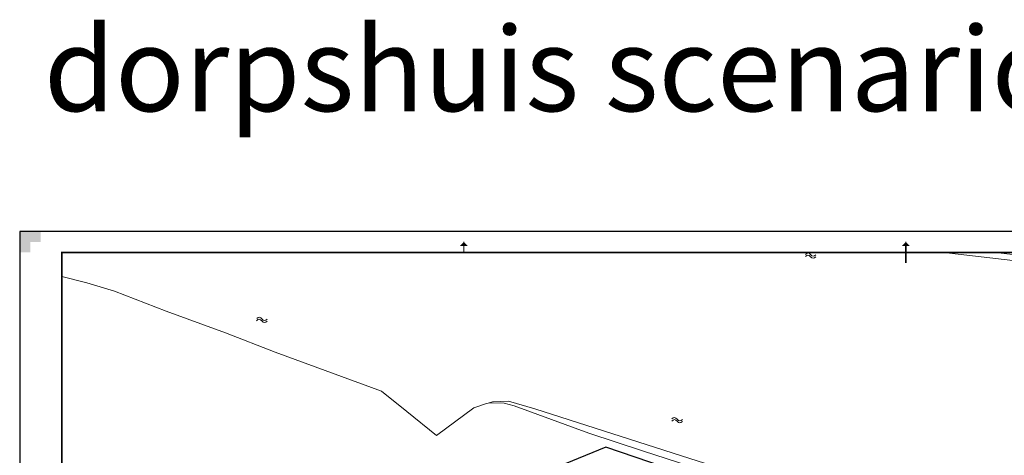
# Model space of a CAD drawing. Extents: x -1000932 to 2054797, y 285738 to 764020.
# Tile 598 of 656: x 577673 to 811574, y 653080 to 756503. Entities that reach past the tile are written whole.
import ezdxf

# ---------------------------------------------------------------- set-up
doc = ezdxf.new("R2010")
doc.units = 0
doc.header["$MEASUREMENT"] = 0
doc.layers.get('0').update_dxf_attribs({"color": 1, "linetype": 'CONTINUOUS'})
doc.layers.add('31.', color=7, linetype='CONTINUOUS')
for name, color, linetype, lineweight in [('Q07', 7, 'CONTINUOUS', 0), ('S05', 7, 'CONTINUOUS', 0), ('T09', 7, 'CONTINUOUS', 0), ('W03', 5, 'CONTINUOUS', 0), ('W05', 5, 'CONTINUOUS', 0), ('X-XX-AL-TEKENBLAD-KADER-AFSNIJMARKERING-G', 7, 'CONTINUOUS', 30), ('X-XX-AL-TEKENBLAD-KADER-CENTERMARKERING-G', 7, 'CONTINUOUS', 30), ('X-XX-AL-TEKENBLAD-KADER-G', 7, 'CONTINUOUS', 30), ('X-XX-AL-TEKENBLAD-KADER-VOUWMARKERING-G', 7, 'CONTINUOUS', 13)]:
    doc.layers.add(name, color=color, linetype=linetype, lineweight=lineweight)
doc.styles.get("Standard").update_dxf_attribs({"font": 'romans.shx'})

# ---------------------------------------------------------------- blocks, each defined once
blk = doc.blocks.new('SAL-TEKENBLAD-A0-841×841-SO')
at = {"layer": 'X-XX-AL-TEKENBLAD-KADER-AFSNIJMARKERING-G', "ltscale": 0.5}
blk.add_hatch(color=256, dxfattribs=at).paths.add_polyline_path([(-841, 831), (-841, 841), (-831, 841), (-831, 836), (-836, 836), (-836, 831)])
at = {"layer": 'X-XX-AL-TEKENBLAD-KADER-VOUWMARKERING-G', "ltscale": 0.5}
h = blk.add_hatch(color=256, dxfattribs=at)
h.paths.add_polyline_path([(-632, 834), (-630, 836), (-630, 834)], flags=16)
h.paths.add_polyline_path([(-630, 834), (-630, 836), (-628, 834)], flags=16)
h = blk.add_hatch(color=256, dxfattribs=at)
h.paths.add_polyline_path([(-422, 834), (-420, 836), (-420, 834)], flags=16)
h.paths.add_polyline_path([(-420, 834), (-420, 836), (-418, 834)], flags=16)
at = {"layer": 'X-XX-AL-TEKENBLAD-KADER-CENTERMARKERING-G', "ltscale": 0.5, "const_width": 0.7, "flags": 128}
blk.add_lwpolyline([(-420, 835.04), (-420, 826)], dxfattribs=at)
at = {"layer": 'X-XX-AL-TEKENBLAD-KADER-G', "ltscale": 0.5}
for p, q in [((0, 841), (-841, 841)), ((-841, 841), (-841, 0))]:
    blk.add_line(p, q, dxfattribs=at)
at = {"layer": 'X-XX-AL-TEKENBLAD-KADER-G', "ltscale": 0.5, "const_width": 0.7, "flags": 128}
blk.add_lwpolyline([(-821, 10), (-10, 10), (-10, 831), (-821, 831), (-821, 10)], close=True, dxfattribs=at)
at = {"layer": 'X-XX-AL-TEKENBLAD-KADER-VOUWMARKERING-G', "ltscale": 0.5}
for p, q in [((-630, 831), (-630, 836)), ((-420, 831), (-420, 836))]:
    blk.add_line(p, q, dxfattribs=at)
blk = doc.blocks.new('S05')
at = {"layer": 'S05', "color": 7, "linetype": 'Continuous', "lineweight": 0}
for p, q in [((0.0084, 0.0305), (0.0378, 0.0587)), ((0.011, -0.0191), (0.0406, 0.0089)), ((0.0378, 0.0587), (0.068, 0.0713)), ((0.0406, 0.0089), (0.071, 0.0213)), ((0.068, 0.0713), (0.1006, 0.0621)), ((0.071, 0.0213), (0.1024, 0.0125)), ((0.1006, 0.0621), (0.133, 0.0375)), ((0.1024, 0.0125), (0.1358, -0.0121)), ((0.133, 0.0375), (0.1656, 0.0129)), ((0.1656, 0.0129), (0.1972, 0.0037)), ((0.1972, 0.0037), (0.2284, 0.0163)), ((0.2284, 0.0163), (0.258, 0.0445)), ((0.1358, -0.0121), (0.1682, -0.0369)), ((0.1682, -0.0369), (0.1998, -0.0461)), ((0.1998, -0.0461), (0.231, -0.0333)), ((0.231, -0.0333), (0.2606, -0.0051))]:
    blk.add_line(p, q, dxfattribs=at)

msp = doc.modelspace()

# ---------------------------------------------------------------- linework, layer by layer
at = {"layer": '31.', "color": 7, "linetype": 'Continuous', "lineweight": 25, "ltscale": 10}
msp.add_lwpolyline([(689874.117, 634685.904), (730505.117, 618336.904), (743662.117, 613042.904), (745133.117, 616274.904), (749194.117, 625201.904), (754850.117, 623471.904), (761770.117, 640621.904), (751516.117, 643189.904), (716917.117, 655001.904), (697627.117, 647113.904), (695601.117, 643403.904), (697284.117, 642620.904), (693439.117, 638224.904)], close=True, dxfattribs=at)
at = {"layer": 'Q07', "flags": 128}
for points in [[(798539.221, 701103.921), (796060.411, 701238.49)], [(798539.221, 701103.921), (798547.095, 701238.49)], [(809420.399, 701238.49), (866971.221, 694736.921)], [(587672.649, 695566.213), (593627.221, 693995.921), (600234.221, 692015.921), (612494.221, 687267.921), (626575.221, 682169.921), (638344.221, 677598.921)], [(638344.221, 677598.921), (663584.221, 668278.921)], [(685521.221, 664323.921), (676724.221, 657799.921), (669640.221, 663504.921), (663584.221, 668278.921)]]:
    msp.add_lwpolyline(points, dxfattribs=at)
at = {"layer": 'T09', "flags": 128}
for points in [[(685521.221, 664323.921), (688555.221, 665396.921), (688984.221, 665434.921)], [(744730.221, 647981.921), (725865.221, 654041.921), (712877.221, 658358.921), (695100.221, 664798.921), (692797.221, 665495.921), (690302.221, 665549.921), (688984.221, 665434.921)]]:
    msp.add_lwpolyline(points, dxfattribs=at)
at = {"layer": 'W03', "flags": 128}
msp.add_lwpolyline([(688984.221, 665434.921), (690014.221, 665764.921), (693776.221, 665963.921), (700016.221, 664138.921), (738867.221, 651660.921), (745287.221, 649715.921)], dxfattribs=at)
at = {"layer": 'W05', "flags": 128}
msp.add_lwpolyline([(798539.221, 701103.921), (826597.221, 697849.921), (851877.221, 694871.921), (866528.221, 693565.921), (867252.221, 693097.921), (867767.221, 692839.921), (868829.221, 692419.921), (896022.221, 689600.921), (944209.221, 684695.921), (981707.221, 681703.921), (993172.649, 680693.021)], dxfattribs=at)

# ---------------------------------------------------------------- block references
at = {"layer": 'S05', "xscale": 10000, "yscale": 10000, "zscale": 10000}
for p, rotation in [((764213.221, 700459.921), 355.5837165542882), ((633861.221, 685238.921), 354.2609014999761), ((732504.221, 661411.921), 354.2609014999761)]:
    msp.add_blockref('S05', p, dxfattribs=dict(at, rotation=rotation))
at = {"layer": 'X-XX-AL-TEKENBLAD-KADER-G', "ltscale": 0.5, "xscale": 500, "yscale": 500, "zscale": 500}
msp.add_blockref('SAL-TEKENBLAD-A0-841×841-SO', (998172.649, 285738.49), dxfattribs=at)

# ---------------------------------------------------------------- texts
at = {"linetype": 'Continuous', "insert": (583419.347, 754784.077), "char_height": 20000, "attachment_point": 1}
msp.add_mtext_dynamic_manual_height_columns('dorpshuis scenario Ib', width=400628.86782, gutter_width=25, heights=[0], dxfattribs=at)

doc.saveas('drawing.dxf')
